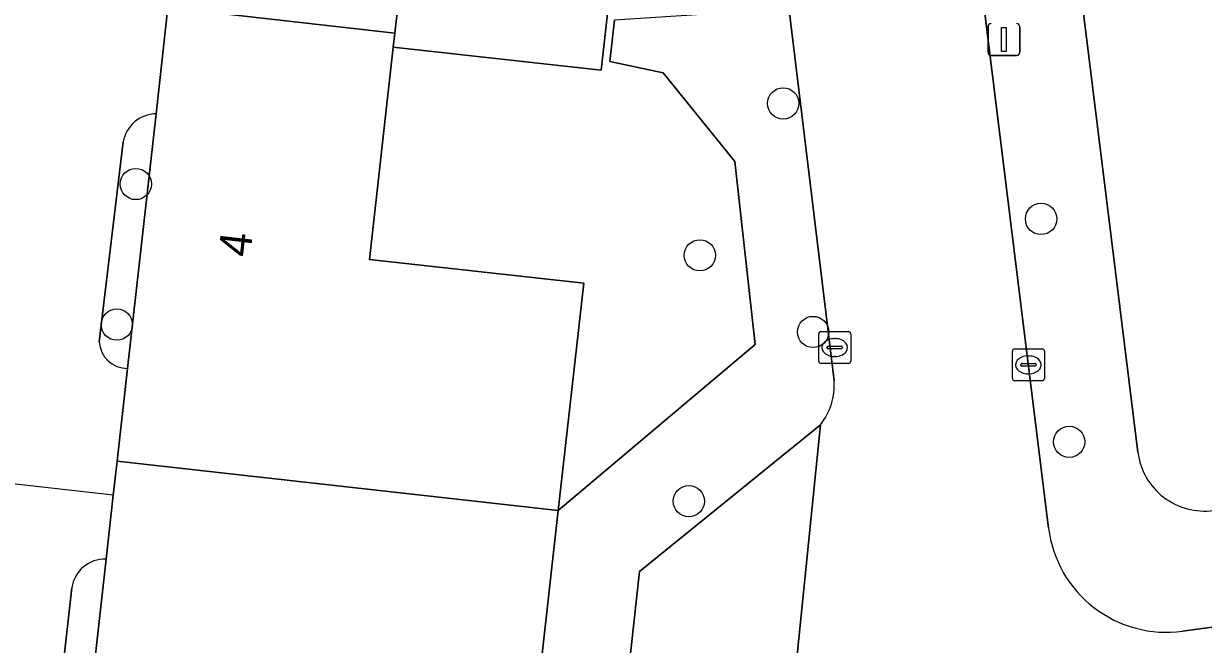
# Model space of a CAD drawing. Extents: x 162396 to 163643, y 386452 to 387406.
# Drawn here: x 162678.45 to 162715.33, y 386516.28 to 386535.7 of the extents above; entities that cross this region are included whole.
import ezdxf

# ---------------------------------------------------------------- set-up
doc = ezdxf.new("R2010")
doc.units = 0
for name, color, linetype in [('IMGEO_Boom', 7, 'Continuous'), ('IMGEO_Erf', 7, 'Continuous'), ('IMGEO_Kolk', 7, 'Continuous'), ('IMGEO_Lichtmast', 7, 'Continuous'), ('IMGEO_Pand', 7, 'Continuous'), ('IMGEO_Pand_nummerreeks', 7, 'Continuous'), ('IMGEO_Pand_overbouw', 7, 'Continuous'), ('IMGEO_Parkeervlak_open', 7, 'Continuous'), ('IMGEO_Rijbaan_lokaal_open', 7, 'Continuous'), ('IMGEO_Voetpad_open', 7, 'Continuous')]:
    doc.layers.add(name, color=color, linetype=linetype)

msp = doc.modelspace()

# ---------------------------------------------------------------- linework, layer by layer
at = {"layer": 'IMGEO_Boom'}
for centre in [(162702.198, 386533.207), (162681.961, 386530.684), (162710.257, 386529.591), (162699.593, 386528.453), (162681.369, 386526.285), (162703.131, 386526.055), (162711.137, 386522.616), (162699.247, 386520.76)]:
    msp.add_circle(centre, 0.489, dxfattribs=at)
at = {"layer": 'IMGEO_Erf'}
for points in [[(162762.147, 386548.463), (162761.848, 386548.497), (162758.436, 386548.89), (162755.025, 386549.282), (162751.614, 386549.674), (162748.202, 386550.067), (162744.791, 386550.459), (162745.564, 386557.183), (162746.564, 386565.243), (162780.009, 386561.545), (162782.906, 386587.503), (162774.713, 386588.018), (162717.227, 386591.629), (162713.848, 386561.49), (162712.261, 386547.339), (162710.211, 386547.151), (162713.285, 386522.29)], [(162696.807, 386536.958), (162696.503, 386534.242), (162690.009, 386534.969), (162689.265, 386528.327), (162695.961, 386527.577), (162695.165, 386520.47), (162701.316, 386525.661), (162700.685, 386531.385), (162698.441, 386534.16), (162696.777, 386534.521), (162696.919, 386535.808)]]:
    msp.add_lwpolyline(points, dxfattribs=at)
msp.add_arc((162715.369, 386522.55), 2.1, 187.0995, 277.5853, dxfattribs=at)
at = {"layer": 'IMGEO_Kolk'}
for p, q in [((162703.306, 386525.142), (162703.306, 386525.994)), ((162703.381, 386526.068), (162704.233, 386526.068)), ((162704.307, 386525.994), (162704.307, 386525.142)), ((162703.608, 386525.611), (162704.006, 386525.611)), ((162703.794, 386525.848), (162703.819, 386525.848)), ((162703.565, 386525.562), (162703.565, 386525.574)), ((162704.003, 386525.525), (162703.605, 386525.525)), ((162703.817, 386525.288), (162703.792, 386525.288)), ((162704.049, 386525.574), (162704.049, 386525.562)), ((162709.361, 386524.6), (162709.361, 386525.452)), ((162709.436, 386525.526), (162710.288, 386525.526)), ((162709.849, 386525.306), (162709.874, 386525.306)), ((162710.362, 386525.452), (162710.362, 386524.6)), ((162704.233, 386525.068), (162703.381, 386525.068)), ((162709.62, 386525.02), (162709.62, 386525.032)), ((162710.058, 386524.983), (162709.66, 386524.983)), ((162709.663, 386525.069), (162710.061, 386525.069)), ((162710.104, 386525.032), (162710.104, 386525.02)), ((162710.288, 386524.526), (162709.436, 386524.526)), ((162709.872, 386524.746), (162709.847, 386524.746))]:
    msp.add_line(p, q, dxfattribs=at)
for points in [[(162703.306, 386525.142), (162703.306, 386525.994)], [(162703.381, 386526.068), (162704.233, 386526.068)], [(162704.307, 386525.994), (162704.307, 386525.142)], [(162709.361, 386524.6), (162709.361, 386525.452)], [(162709.436, 386525.526), (162710.288, 386525.526)], [(162710.362, 386525.452), (162710.362, 386524.6)], [(162704.233, 386525.068), (162703.381, 386525.068)], [(162710.288, 386524.526), (162709.436, 386524.526)]]:
    msp.add_lwpolyline(points, dxfattribs=at)
for centre, radius, start, end in [((162703.383, 386525.992), 0.0765, 91.552, 178.448), ((162703.383, 386525.992), 0.0765, 91.552, 178.448), ((162704.231, 386525.992), 0.0765, 1.552, 88.448), ((162704.231, 386525.992), 0.0765, 1.552, 88.448), ((162703.605, 386525.571), 0.0403, 85.8775, 175.7526), ((162704.01, 386525.573), 0.0386, 1.7309, 96.639), ((162703.602, 386525.561), 0.0366, 178.938, 274.7102), ((162704.006, 386525.568), 0.043, 264.8664, 352.4533), ((162709.438, 386525.45), 0.0765, 91.552, 178.448), ((162709.438, 386525.45), 0.0765, 91.552, 178.448), ((162710.286, 386525.45), 0.0765, 1.552, 88.448), ((162710.286, 386525.45), 0.0765, 1.552, 88.448), ((162703.383, 386525.144), 0.0765, 181.552, 268.448), ((162703.383, 386525.144), 0.0765, 181.552, 268.448), ((162704.231, 386525.144), 0.0765, 271.552, 358.448), ((162704.231, 386525.144), 0.0765, 271.552, 358.448), ((162709.66, 386525.029), 0.0403, 85.8775, 175.7526), ((162709.657, 386525.019), 0.0366, 178.938, 274.7102), ((162710.061, 386525.026), 0.043, 264.8664, 352.4533), ((162710.065, 386525.031), 0.0386, 1.7309, 96.639), ((162709.438, 386524.602), 0.0765, 181.552, 268.448), ((162709.438, 386524.602), 0.0765, 181.552, 268.448), ((162710.286, 386524.602), 0.0765, 271.552, 358.448), ((162710.286, 386524.602), 0.0765, 271.552, 358.448)]:
    msp.add_arc(centre, radius, start, end, dxfattribs=at)
for centre, major_axis, ratio, start_param, end_param in [((162703.793, 386525.568), (-0.387, 0.002), 0.722429, 4.712389, 7.853982), ((162703.818, 386525.568), (-0.39, 0.002), 0.717154, 1.570796, 4.712389), ((162709.848, 386525.026), (-0.387, 0.002), 0.722429, 4.712389, 7.853982), ((162709.873, 386525.026), (-0.39, 0.002), 0.717154, 1.570796, 4.712389)]:
    msp.add_ellipse(centre, major_axis=major_axis, ratio=ratio, start_param=start_param, end_param=end_param, dxfattribs=at)
at = {"layer": 'IMGEO_Lichtmast'}
for p, q in [((162708.599, 386534.805), (162708.599, 386535.605)), ((162708.599, 386535.605), (162708.599, 386534.805)), ((162709.589, 386535.605), (162709.589, 386534.805)), ((162709.589, 386534.805), (162709.589, 386535.605)), ((162709.489, 386534.705), (162708.699, 386534.705)), ((162708.699, 386534.705), (162709.489, 386534.705))]:
    msp.add_line(p, q, dxfattribs=at)
msp.add_lwpolyline([(162709.019, 386535.58), (162709.169, 386535.58), (162709.169, 386534.83), (162709.019, 386534.83), (162709.019, 386535.58)], dxfattribs=at)
for centre, start, end in [((162708.699, 386535.605), 90, 180), ((162708.699, 386535.605), 90, 180), ((162709.489, 386535.605), 0, 90), ((162709.489, 386535.605), 360, 90), ((162708.699, 386534.805), 180, 270), ((162708.699, 386534.805), 180, 270), ((162709.489, 386534.805), 270, 0), ((162709.489, 386534.805), 270, 0)]:
    msp.add_arc(centre, 0.1, start, end, dxfattribs=at)
at = {"layer": 'IMGEO_Pand'}
for points in [[(162691.548, 386548.716), (162692.594, 386548.599), (162693.074, 386552.886), (162684.992, 386553.817), (162684.879, 386552.92), (162684.692, 386551.424), (162684.494, 386549.843), (162684.469, 386549.623), (162684.363, 386548.672), (162684.147, 386546.745), (162683.252, 386538.747), (162683.008, 386536.567), (162682.967, 386536.203), (162690.058, 386535.409), (162690.313, 386537.685)], [(162690.313, 386537.685), (162690.058, 386535.409), (162690.009, 386534.969), (162696.503, 386534.242), (162696.807, 386536.958)], [(162689.265, 386528.327), (162690.009, 386534.969), (162690.058, 386535.409), (162682.967, 386536.203), (162682.595, 386532.883), (162681.702, 386524.91), (162681.378, 386522.013), (162695.165, 386520.47), (162695.961, 386527.577)], [(162680.139, 386510.95), (162679.889, 386508.712), (162679.454, 386504.83), (162686.483, 386504.043), (162687.612, 386514.122), (162694.37, 386513.365), (162695.165, 386520.47), (162681.378, 386522.013), (162681.258, 386520.944), (162681.035, 386518.949)]]:
    msp.add_lwpolyline(points, close=True, dxfattribs=at)
at = {"layer": 'IMGEO_Pand_overbouw'}
msp.add_lwpolyline([(162679.889, 386508.712), (162680.139, 386510.95), (162681.035, 386518.949), (162681.258, 386520.944), (162677.746, 386521.343), (162676.387, 386509.155)], close=True, dxfattribs=at)
at = {"layer": 'IMGEO_Parkeervlak_open'}
for points in [[(162696.078, 386504.348), (162701.774, 386507.43), (162702.312, 386512.765), (162703.359, 386523.151)], [(162703.359, 386523.151), (162697.709, 386518.557), (162696.219, 386504.96)]]:
    msp.add_lwpolyline(points, dxfattribs=at)
at = {"layer": 'IMGEO_Rijbaan_lokaal_open'}
for points in [[(162700.622, 386550.653), (162703.788, 386524.531)], [(162710.491, 386519.92), (162706.753, 386550.206)], [(162682.595, 386532.883), (162682.967, 386536.203), (162683.008, 386536.567), (162683.252, 386538.747)], [(162841.728, 386533.533), (162840.614, 386533.403), (162789.647, 386526.798), (162787.863, 386526.568), (162782.586, 386525.888), (162781.228, 386525.704), (162719.62, 386517.361), (162714.676, 386516.691)], [(162680.813, 386525.745), (162681.565, 386532.002)], [(162681.035, 386518.949), (162681.258, 386520.944), (162681.378, 386522.013), (162681.702, 386524.91)], [(162703.359, 386523.151), (162702.312, 386512.765), (162715.165, 386511.225)], [(162679.454, 386504.83), (162679.889, 386508.712), (162680.139, 386510.95), (162679.666, 386511.208), (162679.267, 386511.83), (162679.959, 386518.048)]]:
    msp.add_lwpolyline(points, dxfattribs=at)
for centre, radius, start, end in [((162682.616, 386531.816), 1.067, 91.1028, 169.9805), ((162681.717, 386525.817), 0.907, 184.5514, 269.0367), ((162701.859, 386524.374), 1.935, 320.8081, 4.6541), ((162714.18, 386520.374), 3.716, 187.0198, 277.6751), ((162681.004, 386517.893), 1.057, 88.3387, 171.5442)]:
    msp.add_arc(centre, radius, start, end, dxfattribs=at)
at = {"layer": 'IMGEO_Voetpad_open'}
for points in [[(162703.788, 386524.531), (162700.622, 386550.653)], [(162706.753, 386550.206), (162710.491, 386519.92)], [(162698.599, 386549.542), (162700.133, 386536.024), (162696.919, 386535.808), (162696.777, 386534.521), (162698.441, 386534.16), (162700.685, 386531.385), (162701.316, 386525.661), (162695.165, 386520.47), (162694.37, 386513.365), (162693.199, 386503.277), (162694.231, 386503.125)], [(162713.285, 386522.29), (162710.211, 386547.151)], [(162681.702, 386524.91), (162682.595, 386532.883)], [(162681.565, 386532.002), (162680.813, 386525.745)], [(162696.219, 386504.96), (162697.709, 386518.557), (162703.359, 386523.151)], [(162679.959, 386518.048), (162679.267, 386511.83), (162679.666, 386511.208), (162680.139, 386510.95), (162681.035, 386518.949)], [(162714.676, 386516.691), (162719.62, 386517.361)]]:
    msp.add_lwpolyline(points, dxfattribs=at)
for centre, radius, start, end in [((162682.616, 386531.816), 1.067, 91.1028, 169.9805), ((162681.717, 386525.817), 0.907, 184.5514, 269.0367), ((162701.859, 386524.374), 1.935, 320.8081, 4.6541), ((162715.369, 386522.55), 2.1, 187.0995, 277.5853), ((162714.18, 386520.374), 3.716, 187.0198, 277.6751), ((162681.004, 386517.893), 1.057, 88.3387, 171.5442)]:
    msp.add_arc(centre, radius, start, end, dxfattribs=at)

# ---------------------------------------------------------------- texts
at = {"layer": 'IMGEO_Pand_nummerreeks'}
msp.add_text('4', height=1, rotation=83.3482, dxfattribs=at).set_placement((162685.532, 386528.374))

doc.saveas('drawing.dxf')
